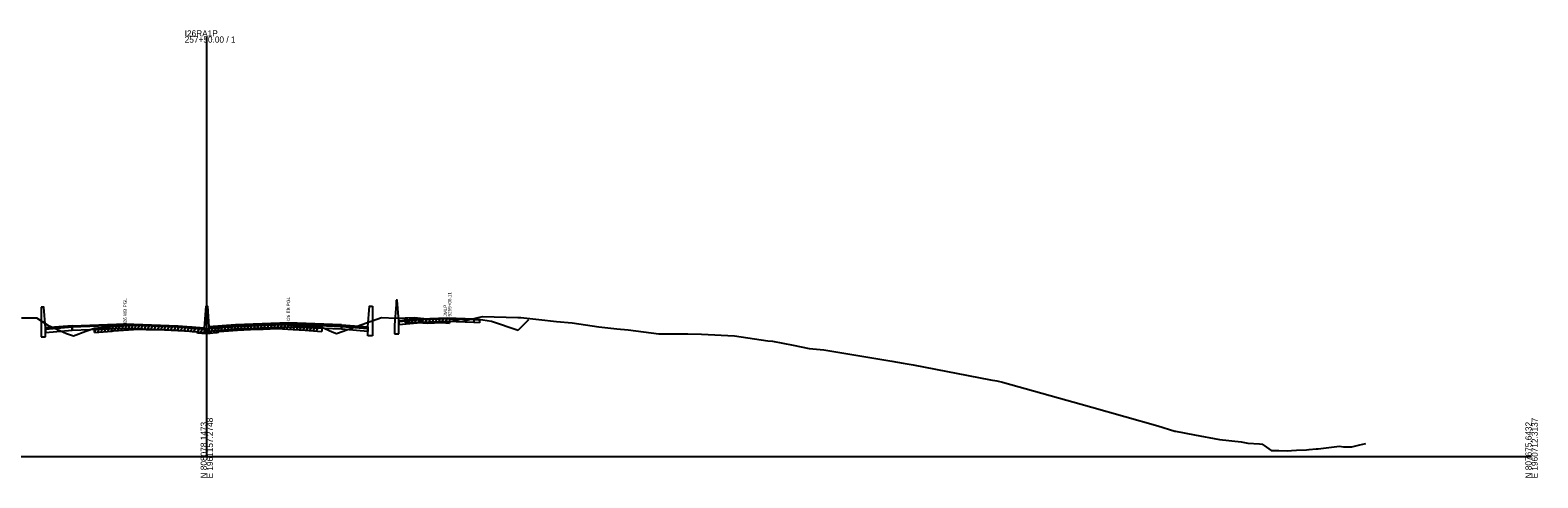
# Model space of a CAD drawing. Extents: x 1017 to 19997, y -1947 to 50737.
# Drawn here: x 10520 to 11203, y 7490 to 7693 of the extents above; entities that cross this region are included whole.
import ezdxf

# ---------------------------------------------------------------- set-up
doc = ezdxf.new("R2010")
doc.units = 0
for name, color, linetype in [('RD_GPK_XS_Cell', 7, 'Continuous'), ('RD_XS_Base', 7, 'Continuous'), ('RD_XS_ExGround', 7, 'Continuous'), ('RD_XS_ExPaveRet', 7, 'Continuous'), ('RD_XS_Greenside', 7, 'Continuous'), ('RD_XS_MedBWall', 7, 'Continuous'), ('RD_XS_Pave', 7, 'Continuous'), ('RD_XS_PaveOvlay', 7, 'Continuous'), ('RD_XS_TieSlope', 7, 'Continuous'), ('RD_XS_TX_Notes', 7, 'Continuous')]:
    doc.layers.add(name, color=color, linetype=linetype)

msp = doc.modelspace()

# ---------------------------------------------------------------- linework, layer by layer
at = {"layer": 'RD_GPK_XS_Cell'}
for p, q in [((10600, 7500), (10600, 7689.95)), ((10000, 7500), (10600, 7500)), ((10600, 7500), (11200, 7500))]:
    msp.add_line(p, q, dxfattribs=at)
at = {"layer": 'RD_XS_Base'}
for points in [[(10697, 7561.86), (10687, 7561.06)], [(10687, 7561.06), (10687, 7559.72)], [(10687, 7559.72), (10697, 7560.52)], [(10697, 7561.86), (10709, 7562.34), (10721, 7561.86)], [(10697, 7560.52), (10697, 7561.86)], [(10721, 7560.55), (10709, 7561), (10697, 7560.52)], [(10721, 7561.86), (10721, 7560.55)], [(10721, 7561.86), (10723, 7561.78), (10723.5, 7561.76)], [(10723.5, 7560.42), (10721, 7560.55)], [(10723.5, 7561.76), (10723.5, 7560.42)], [(10539, 7558.39), (10527, 7557.43)], [(10527, 7557.43), (10527, 7556.09)], [(10527, 7556.09), (10539, 7557.05)], [(10539, 7557.05), (10539, 7558.39)], [(10539.05, 7557.05), (10539, 7557.05)], [(10539.05, 7558.39), (10539.05, 7557.05)], [(10539.05, 7557.05), (10563, 7558.02), (10587, 7557.05)], [(10587, 7557.05), (10587, 7558.39)], [(10599, 7557.45), (10587, 7558.39)], [(10587, 7557.05), (10599, 7556.11)], [(10599, 7556.11), (10599, 7557.45)], [(10601, 7556.54), (10601, 7557.88)], [(10613, 7557.48), (10601, 7556.54)], [(10613, 7557.48), (10613, 7558.82)], [(10660.95, 7557.48), (10637, 7558.45), (10613, 7557.48)], [(10660.95, 7557.48), (10660.95, 7558.82)], [(10661, 7557.48), (10660.95, 7557.48)], [(10661, 7558.82), (10661, 7557.48)], [(10661, 7558.82), (10673, 7557.86)], [(10661, 7557.48), (10661, 7558.82)], [(10673, 7556.52), (10661, 7557.48)], [(10673, 7557.86), (10673, 7556.52)]]:
    msp.add_lwpolyline(points, dxfattribs=at)
at = {"layer": 'RD_XS_ExGround'}
msp.add_lwpolyline([(10516.09, 7562.69), (10522.94, 7562.73), (10528.03, 7559.34), (10536.5, 7555.59), (10539.62, 7554.52), (10545.2, 7556.67), (10549.2, 7558.03), (10556.99, 7558.71), (10557.44, 7558.75), (10557.79, 7558.77), (10569, 7559.57), (10572.59, 7559.44), (10580.79, 7559.19), (10589.95, 7558.76), (10592.73, 7558.63), (10593.38, 7558.55), (10595.56, 7558.27), (10595.74, 7557.95), (10597.79, 7557.81), (10598.78, 7557.76), (10600, 7557.77), (10600.97, 7557.78), (10601.56, 7557.79), (10604.05, 7558.01), (10604.65, 7558.06), (10604.68, 7558.08), (10605.37, 7558.17), (10605.57, 7558.51), (10606.53, 7558.61), (10607.78, 7558.71), (10613.93, 7559.09), (10619.8, 7559.45), (10625.52, 7559.6), (10631.83, 7559.78), (10639.08, 7559.38), (10644.58, 7559.08), (10650.16, 7558.61), (10652.09, 7558.45), (10656.82, 7556.38), (10658.71, 7555.55), (10659.18, 7555.76), (10679.15, 7562.78), (10685.69, 7562.46), (10689.89, 7562.62), (10693.91, 7562.76), (10699.83, 7562.25), (10706.57, 7562.56), (10709.85, 7562.33), (10714.98, 7560.95), (10715.43, 7561.04), (10724.92, 7563.21), (10740.9, 7562.82), (10741.46, 7562.82), (10742.28, 7562.79), (10750.32, 7561.87), (10758.41, 7561.02), (10765.44, 7560.35), (10777.5, 7558.58), (10785.66, 7557.69), (10790.81, 7557.18), (10804.73, 7555.51), (10806.54, 7555.48), (10817.91, 7555.4), (10824.11, 7555.32), (10839.04, 7554.59), (10854.08, 7552.33), (10856.14, 7552.07), (10865.56, 7550.34), (10872.87, 7548.87), (10879.49, 7548.21), (10910.28, 7543.11), (10915.36, 7542.22), (10919.95, 7541.42), (10955, 7534.69), (10957.84, 7534.11), (10960.4, 7533.51), (10999.72, 7522.52), (11000.31, 7522.36), (11000.85, 7522.2), (11030.8, 7513.87), (11038.44, 7511.48), (11038.76, 7511.36), (11047.3, 7509.68), (11058.69, 7507.57), (11068.44, 7506.59), (11071.54, 7505.96), (11076.72, 7505.74), (11078.01, 7505.57), (11078.94, 7504.9), (11082.12, 7502.7), (11085.55, 7502.67), (11089.5, 7502.52), (11091.2, 7502.6), (11093.5, 7502.77), (11098.08, 7502.96), (11099.27, 7503.16), (11102.37, 7503.37), (11103.42, 7503.45), (11113.04, 7504.58), (11114.78, 7504.35), (11118.58, 7504.3), (11122.23, 7505.16), (11124.97, 7505.88)], dxfattribs=at)
at = {"layer": 'RD_XS_ExPaveRet'}
for p, q in [((10561.2, 7557.01), (10562.23, 7559.09)), ((10562.7, 7557.12), (10563.73, 7559.19)), ((10564.2, 7557.23), (10565.23, 7559.3)), ((10565.7, 7557.33), (10566.73, 7559.4)), ((10567.2, 7557.44), (10568.23, 7559.51)), ((10568.7, 7557.54), (10569.7, 7559.54)), ((10570.2, 7557.52), (10571.18, 7559.49)), ((10571.7, 7557.47), (10572.68, 7559.43)), ((10573.2, 7557.42), (10574.18, 7559.39)), ((10574.7, 7557.37), (10575.68, 7559.34)), ((10576.2, 7557.33), (10577.18, 7559.3)), ((10577.7, 7557.28), (10578.68, 7559.25)), ((10579.2, 7557.24), (10580.18, 7559.21)), ((10580.7, 7557.19), (10581.67, 7559.15)), ((10582.2, 7557.12), (10583.17, 7559.08)), ((10612.2, 7556.99), (10613.23, 7559.05)), ((10613.7, 7557.08), (10614.73, 7559.14)), ((10615.2, 7557.17), (10616.23, 7559.23)), ((10616.7, 7557.26), (10617.73, 7559.32)), ((10618.2, 7557.35), (10619.23, 7559.41)), ((10619.7, 7557.44), (10620.71, 7559.47)), ((10621.2, 7557.48), (10622.21, 7559.51)), ((10622.7, 7557.52), (10623.71, 7559.55)), ((10624.2, 7557.56), (10625.21, 7559.59)), ((10625.7, 7557.61), (10626.71, 7559.63)), ((10627.2, 7557.65), (10628.21, 7559.68)), ((10628.7, 7557.69), (10629.71, 7559.72)), ((10630.2, 7557.73), (10631.21, 7559.76)), ((10631.7, 7557.77), (10632.68, 7559.73)), ((10633.2, 7557.7), (10634.17, 7559.65)), ((10634.7, 7557.62), (10635.67, 7559.57)), ((10636.2, 7557.54), (10637.17, 7559.48)), ((10637.7, 7557.45), (10638.67, 7559.4)), ((10639.2, 7557.37), (10640.17, 7559.32)), ((10640.7, 7557.29), (10641.67, 7559.24)), ((10642.2, 7557.21), (10643.17, 7559.16)), ((10643.7, 7557.13), (10644.67, 7559.08)), ((10689.89, 7560.62), (10690.91, 7562.66)), ((10689.89, 7560.62), (10689.89, 7562.62)), ((10689.89, 7560.62), (10693.91, 7560.76)), ((10691.39, 7560.67), (10692.41, 7562.71)), ((10692.89, 7560.72), (10693.91, 7562.76)), ((10693.91, 7560.76), (10699.83, 7560.25)), ((10694.39, 7560.72), (10695.35, 7562.63)), ((10695.89, 7560.59), (10696.85, 7562.51)), ((10697.39, 7560.46), (10698.35, 7562.38)), ((10698.89, 7560.33), (10699.85, 7562.25)), ((10699.83, 7560.25), (10706.57, 7560.56)), ((10700.39, 7560.28), (10701.42, 7562.32)), ((10701.89, 7560.35), (10702.92, 7562.39)), ((10703.39, 7560.41), (10704.42, 7562.46)), ((10704.89, 7560.48), (10705.92, 7562.53)), ((10706.39, 7560.55), (10707.37, 7562.5)), ((10706.57, 7560.56), (10709.85, 7560.33)), ((10707.89, 7560.46), (10708.86, 7562.4)), ((10709.85, 7562.33), (10709.85, 7560.33)), ((10549.2, 7556.03), (10550.24, 7558.12)), ((10549.2, 7556.03), (10549.2, 7558.03)), ((10549.2, 7556.03), (10556.99, 7556.71)), ((10550.7, 7556.16), (10551.74, 7558.25)), ((10552.2, 7556.29), (10553.24, 7558.38)), ((10553.7, 7556.42), (10554.74, 7558.51)), ((10555.2, 7556.55), (10556.24, 7558.64)), ((10556.7, 7556.68), (10557.74, 7558.77)), ((10556.99, 7556.71), (10557.44, 7556.75)), ((10557.44, 7556.75), (10557.79, 7556.77)), ((10557.79, 7556.77), (10569, 7557.57)), ((10558.2, 7556.8), (10559.23, 7558.87)), ((10559.7, 7556.91), (10560.73, 7558.98)), ((10569, 7557.57), (10572.59, 7557.44)), ((10572.59, 7557.44), (10580.79, 7557.19)), ((10580.79, 7557.19), (10589.95, 7556.76)), ((10583.7, 7557.05), (10584.67, 7559.01)), ((10585.2, 7556.98), (10586.17, 7558.94)), ((10586.7, 7556.91), (10587.67, 7558.87)), ((10588.2, 7556.84), (10589.17, 7558.8)), ((10589.7, 7556.77), (10590.67, 7558.72)), ((10589.95, 7556.76), (10592.73, 7556.63)), ((10591.2, 7556.7), (10592.17, 7558.65)), ((10592.7, 7556.63), (10593.64, 7558.52)), ((10592.73, 7556.63), (10593.38, 7556.55)), ((10593.38, 7556.55), (10595.56, 7556.27)), ((10594.2, 7556.45), (10595.14, 7558.32)), ((10595.56, 7556.27), (10595.74, 7555.95)), ((10595.7, 7556.03), (10596.63, 7557.89)), ((10595.74, 7555.95), (10597.79, 7555.81)), ((10597.2, 7555.85), (10598.17, 7557.79)), ((10597.79, 7555.81), (10598.78, 7555.76)), ((10598.7, 7555.76), (10599.7, 7557.77)), ((10598.78, 7555.76), (10600, 7555.77)), ((10600, 7555.77), (10600.97, 7555.78)), ((10600.2, 7555.77), (10601.2, 7557.79)), ((10600.97, 7555.78), (10601.56, 7555.79)), ((10601.56, 7555.79), (10604.05, 7556.01)), ((10601.7, 7555.81), (10602.74, 7557.9)), ((10603.2, 7555.94), (10604.24, 7558.03)), ((10604.05, 7556.01), (10604.65, 7556.06)), ((10604.68, 7556.08), (10605.37, 7556.17)), ((10604.7, 7556.08), (10605.93, 7558.55)), ((10605.37, 7556.17), (10605.57, 7556.51)), ((10605.57, 7556.51), (10606.53, 7556.61)), ((10606.2, 7556.57), (10607.24, 7558.67)), ((10606.53, 7556.61), (10607.78, 7556.71)), ((10607.7, 7556.71), (10608.73, 7558.77)), ((10607.78, 7556.71), (10613.93, 7557.09)), ((10609.2, 7556.8), (10610.23, 7558.86)), ((10610.7, 7556.89), (10611.73, 7558.96)), ((10613.93, 7557.09), (10619.8, 7557.45)), ((10619.8, 7557.45), (10625.52, 7557.6)), ((10625.52, 7557.6), (10631.83, 7557.78)), ((10631.83, 7557.78), (10639.08, 7557.38)), ((10639.08, 7557.38), (10644.58, 7557.08)), ((10644.58, 7557.08), (10650.16, 7556.61)), ((10645.2, 7557.03), (10646.16, 7558.95)), ((10646.7, 7556.9), (10647.66, 7558.82)), ((10648.2, 7556.78), (10649.16, 7558.7)), ((10649.7, 7556.65), (10650.66, 7558.57)), ((10650.16, 7556.61), (10652.09, 7556.45)), ((10652.09, 7558.45), (10652.09, 7556.45))]:
    msp.add_line(p, q, dxfattribs=at)
at = {"layer": 'RD_XS_Greenside'}
for points in [[(10723, 7562.09), (10729, 7561.13)], [(10729, 7561.13), (10741, 7557.13)]]:
    msp.add_lwpolyline(points, dxfattribs=at)
at = {"layer": 'RD_XS_MedBWall'}
for points in [[(10527, 7558.11), (10526.25, 7567.45), (10525, 7567.45)], [(10525, 7567.45), (10525, 7554.11)], [(10599, 7558.11), (10599.75, 7567.88), (10600.25, 7567.88), (10601, 7558.54)], [(10673, 7558.54), (10673.75, 7567.88), (10675, 7567.88)], [(10675, 7567.88), (10675, 7554.54)], [(10685.75, 7568.71), (10685, 7559.37)], [(10687, 7561.37), (10686.25, 7570.71), (10685.75, 7570.71)], [(10685.75, 7570.71), (10685.75, 7568.71)], [(10685, 7559.37), (10685, 7555.37)], [(10687, 7555.37), (10687, 7561.37)], [(10525, 7554.11), (10527, 7554.11)], [(10527, 7554.11), (10527, 7558.11)], [(10599, 7556.11), (10599, 7558.11)], [(10601, 7556.11), (10599, 7556.11)], [(10601, 7558.54), (10601, 7556.11)], [(10673, 7554.54), (10673, 7558.54)], [(10675, 7554.54), (10673, 7554.54)], [(10685, 7555.37), (10687, 7555.37)]]:
    msp.add_lwpolyline(points, dxfattribs=at)
at = {"layer": 'RD_XS_Pave'}
for points in [[(10539.05, 7558.73), (10563, 7559.69), (10587, 7558.73)], [(10587, 7558.39), (10563, 7559.36), (10539.05, 7558.39)], [(10613, 7559.16), (10601, 7558.22)], [(10660.95, 7559.16), (10637, 7560.12), (10613, 7559.16)], [(10613, 7558.82), (10637, 7559.79), (10660.95, 7558.82)], [(10613, 7559.16), (10613, 7558.82)], [(10660.95, 7558.82), (10660.95, 7559.16)], [(10660.95, 7559.16), (10661, 7559.16)], [(10661, 7559.16), (10661, 7558.82)], [(10661, 7558.82), (10661, 7559.16)], [(10539, 7558.73), (10527, 7557.77)], [(10527, 7557.77), (10527, 7557.43)], [(10539, 7558.39), (10539, 7558.73)], [(10539.05, 7558.39), (10539, 7558.39)], [(10539.05, 7558.39), (10539.05, 7558.73)], [(10587, 7558.73), (10587, 7558.39)], [(10587, 7558.73), (10599, 7557.79)], [(10599, 7557.79), (10599, 7557.45)], [(10601, 7557.88), (10613, 7558.82)], [(10601, 7558.22), (10601, 7557.88)], [(10661, 7558.82), (10660.95, 7558.82)], [(10673, 7558.2), (10673, 7557.86)]]:
    msp.add_lwpolyline(points, dxfattribs=at)
at = {"layer": 'RD_XS_PaveOvlay'}
for points in [[(10539, 7559.07), (10527, 7558.11)], [(10539.05, 7559.07), (10539, 7559.07)], [(10539, 7559.07), (10539, 7558.73)], [(10539.05, 7559.07), (10563, 7560.03), (10587, 7559.07)], [(10539.05, 7558.73), (10539.05, 7559.07)], [(10587, 7559.07), (10587, 7558.73)], [(10587, 7559.07), (10599, 7558.11)], [(10613, 7559.5), (10601, 7558.54)], [(10660.95, 7559.5), (10637, 7560.46), (10613, 7559.5)], [(10613, 7559.5), (10613, 7559.16)], [(10660.95, 7559.16), (10660.95, 7559.5)], [(10660.95, 7559.5), (10661, 7559.5)], [(10661, 7559.5), (10661, 7559.16)], [(10661, 7559.5), (10673, 7558.54)], [(10661, 7559.16), (10661, 7559.5)], [(10673, 7558.2), (10661, 7559.16)], [(10697, 7562.17), (10687, 7561.37)], [(10687, 7561.06), (10697, 7561.86)], [(10687, 7561.37), (10687, 7561.06)], [(10697, 7562.17), (10709, 7562.65), (10721, 7562.17)], [(10721, 7561.86), (10709, 7562.34), (10697, 7561.86)], [(10697, 7561.86), (10697, 7562.17)], [(10721, 7562.17), (10721, 7561.86)], [(10721, 7562.17), (10723, 7562.09)], [(10723, 7561.78), (10721, 7561.86)], [(10723, 7562.09), (10723, 7561.78)], [(10527, 7558.11), (10527, 7557.77)], [(10539, 7558.73), (10539.05, 7558.73)], [(10599, 7558.11), (10599, 7557.79)], [(10601, 7558.54), (10601, 7558.22)], [(10673, 7558.54), (10673, 7558.2)]]:
    msp.add_lwpolyline(points, dxfattribs=at)
at = {"layer": 'RD_XS_TieSlope'}
msp.add_lwpolyline([(10741, 7557.13), (10745.78, 7561.92)], dxfattribs=at)

# ---------------------------------------------------------------- texts
at = {"layer": 'RD_GPK_XS_Cell'}
for s, p in [('257+50.00 / 1', (10590, 7687.15)), ('I26RA1P', (10590, 7689.95))]:
    msp.add_text(s, height=2.8, dxfattribs=at).set_placement(p)
for s, p in [('N 808078.1473', (10600, 7490)), ('E 1961157.2748', (10602.8, 7490)), ('N 807675.6432', (11200, 7490)), ('E 1960712.3137', (11202.8, 7490))]:
    msp.add_text(s, height=2.8, rotation=90, dxfattribs=at).set_placement(p)
at = {"layer": 'RD_XS_TX_Notes'}
for s, p in [(' 9259+06.11', (10710.73, 7562.71)), ('I26 WB PGL', (10563.75, 7560.03)), ('I26 EB PGL', (10637.75, 7561.19)), (' JMLP', (10708.77, 7562.71))]:
    msp.add_text(s, height=1.5, rotation=90, dxfattribs=at).set_placement(p)

doc.saveas('drawing.dxf')
